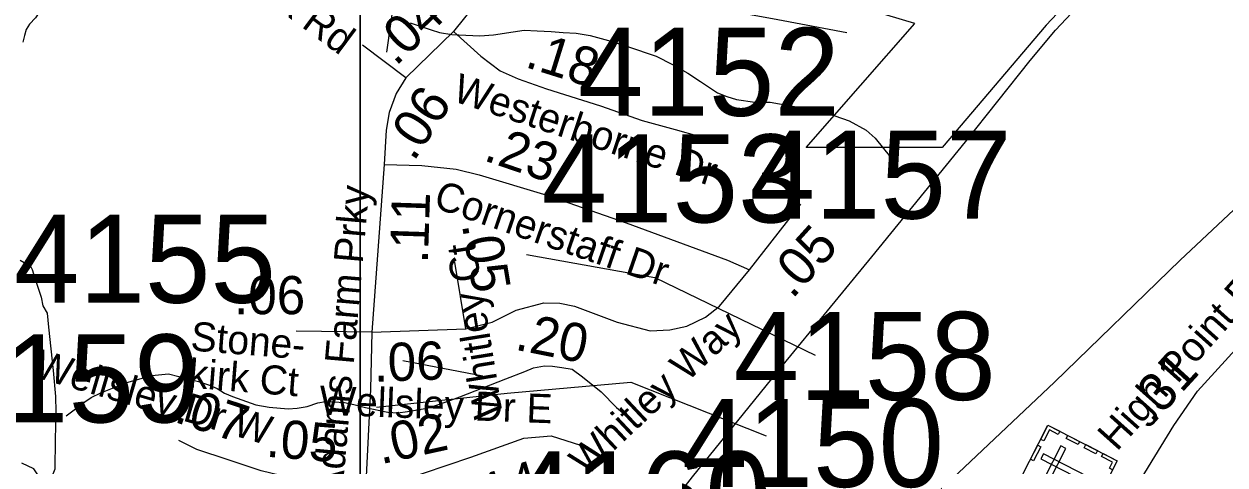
# Model space of a CAD drawing. Extents: x 1662474 to 1856135, y 779280 to 917889.
# Drawn here: x 1729937 to 1733864, y 824030 to 825473 of the extents above; entities that cross this region are included whole.
import ezdxf

# ---------------------------------------------------------------- set-up
doc = ezdxf.new("R2010")
doc.units = 0
for name, color, linetype in [('Cogo Default Point CELL', 7, 'Continuous'), ('Exist Boundary Political City Limit New', 7, 'Continuous'), ('Exist Cultural Cemetery CELL', 7, 'Continuous'), ('Exist Hydrographic Creek Single Shore', 7, 'Continuous'), ('Exist Hydrographic Misc Water Feature', 7, 'Continuous'), ('Exist Railroad Mainline', 7, 'Continuous'), ('Exist Road Secondary Mileage Tenths English Label', 7, 'Continuous'), ('Exist Road Secondary Type 51 Attributed', 7, 'Continuous'), ('Exist Road Secondary Type 51 Label', 7, 'Continuous'), ('Exist Utilities Electrical Transmission Line', 7, 'Continuous'), ('Map Preparation Boundary City Limit Buffer Line', 7, 'Continuous'), ('Map Preparation Inset Cut Line', 7, 'Continuous'), ('Prop DGN Element Guardrail', 7, 'Continuous')]:
    doc.layers.add(name, color=color, linetype=linetype)

msp = doc.modelspace()

# ---------------------------------------------------------------- linework, layer by layer
at = {"layer": 'Cogo Default Point CELL'}
msp.add_line((1731123.6, 825381.5), (1731220.9, 826081.3), dxfattribs=at)
for points in [[(1731580.1, 824719.1), (1731999.3, 824644.2), (1732523.2, 824389.7)], [(1731089.9, 824218.9), (1731517.1, 824265.1), (1731920.8, 824301.4), (1732363, 824125.8)]]:
    msp.add_lwpolyline(points, dxfattribs=at)
at = {"layer": 'Exist Boundary Political City Limit New'}
msp.add_lwpolyline([(1733917.9, 825550.2), (1733907.6, 826061.5), (1733912.2, 826142.9), (1733278.5, 825469.4), (1732938.9, 825069), (1732494.5, 825069), (1732850, 825474.9), (1732037, 825718.5), (1731248, 825718.5), (1731090.8, 825574.4), (1730940, 825567.9), (1730959.8, 826144.2), (1730125.5, 826170.4), (1730105.9, 826327.6), (1730164.9, 826491.4), (1730001, 826589.6), (1730112.4, 826740.3), (1729961.6, 826740.3), (1729375.9, 826766.5)], dxfattribs=at)
at = {"layer": 'Exist Cultural Cemetery CELL'}
for points in [[(1733194, 823982.7), (1733284.6, 824160), (1733511.3, 824044.2), (1733420.7, 823866.9)], [(1733323.2, 824140.4), (1733318.1, 824130.3), (1733289.4, 824144.9), (1733271, 824108.8), (1733261, 824113.8), (1733284.7, 824160.1)], [(1733383.1, 824096.9), (1733344.5, 824116.7), (1733349.7, 824126.8), (1733388.3, 824107.1)], [(1733227.7, 824048.7), (1733251.3, 824094.8), (1733261.4, 824089.7), (1733237.9, 824043.5)], [(1733269.7, 824066.5), (1733261.2, 824049.9), (1733441.8, 823957.6), (1733450.3, 823974.2)], [(1733273.2, 823988.1), (1733289.8, 823979.6), (1733343.4, 824084.5), (1733326.7, 824093)], [(1733441.8, 824066.9), (1733403.2, 824086.6), (1733408.4, 824096.8), (1733447, 824077.1)], [(1733496.3, 824014.7), (1733486, 824019.9), (1733496, 824039.5), (1733460, 824057.9), (1733465.1, 824067.8), (1733511.3, 824044.2)]]:
    msp.add_lwpolyline(points, close=True, dxfattribs=at)
at = {"layer": 'Exist Hydrographic Creek Single Shore'}
for points in [[(1730006.5, 825642.8), (1730000.2, 825626.8), (1729988.6, 825616), (1729986.5, 825604.8), (1729982.4, 825582.7), (1729988.6, 825558.2), (1729995.2, 825534.4), (1729986.5, 825510.8), (1729974.2, 825493.2), (1729955.4, 825472.4), (1729944, 825454.9), (1729938.2, 825435.2), (1729933.2, 825413.6)], [(1729924.1, 824700), (1729937.5, 824692.7), (1729957.4, 824682.9), (1729964, 824670.1), (1729973.1, 824638.1), (1729992.9, 824578.8), (1729998.9, 824551.2), (1730012.8, 824526.6), (1730017, 824481.6), (1730032, 824339.7), (1730040.1, 824254.4), (1730040.9, 824204.2), (1730039.2, 824112.4), (1730037.2, 824016.1), (1730031.1, 823999.8), (1730007.8, 823974.8), (1729995.2, 823979.3), (1729983.9, 823994.5), (1729968.8, 824017.4), (1729929.6, 824036)]]:
    msp.add_lwpolyline(points, dxfattribs=at)
at = {"layer": 'Exist Hydrographic Misc Water Feature'}
for points in [[(1731200, 825476.6), (1731267.7, 825453.9), (1731295.8, 825445.9), (1731335.7, 825439.4), (1731381.7, 825436.8), (1731427.8, 825434.2), (1731471.9, 825438.2), (1731536.3, 825447.6), (1731572.2, 825453.4), (1731614.2, 825451), (1731660.3, 825448.3), (1731700.1, 825445.9), (1731742.1, 825443.4), (1731788.3, 825435.1), (1731860.1, 825416.4), (1731909.9, 825399.8), (1732004, 825368.4), (1732057.5, 825340.2), (1732107.3, 825312.1), (1732149, 825285), (1732204.7, 825248.5), (1732234.9, 825236.5), (1732266.7, 825226), (1732326.5, 825217.3), (1732376.8, 825217.1), (1732498.8, 825195.8), (1732552.5, 825183.2), (1732588.4, 825172.6), (1732634.5, 825156.9), (1732690.1, 825126.2), (1732720, 825099.4), (1732793.2, 825009.3)], [(1730074.9, 824191.5), (1730136, 824237), (1730156.1, 824250.6), (1730188.3, 824266.4), (1730242.4, 824288.2), (1730273, 824299.9), (1730355, 824322.9), (1730409.3, 824328.3), (1730443.1, 824320.2), (1730507.1, 824303.3), (1730543, 824291.1), (1730568.8, 824280.7), (1730592.8, 824264.7), (1730618.9, 824254.3), (1730694.5, 824227.3), (1730738.6, 824219), (1730800.8, 824214.4), (1730830.5, 824216.3), (1730862.7, 824221.4), (1730897.1, 824233.8), (1730923, 824237.4), (1730949, 824236.9), (1730985.1, 824234.5), (1731015, 824228.1), (1731053, 824218.3), (1731127, 824202.9), (1731159, 824200.6), (1731191, 824204.9), (1731255.4, 824215.9), (1731285.5, 824226), (1731323.6, 824239.1), (1731361.8, 824253.1), (1731512.5, 824311.6), (1731574.8, 824336.6), (1731602.9, 824348.3), (1731639, 824354.1), (1731665, 824353.6), (1731695.2, 824349.7), (1731729, 824343.3), (1731762.9, 824318.8), (1731824.4, 824270), (1731874, 824218.1), (1731949.5, 824155)]]:
    msp.add_lwpolyline(points, dxfattribs=at)
at = {"layer": 'Exist Railroad Mainline'}
for points in [[(1733226.3, 825353.9), (1733309.5, 825453.1), (1733516, 825675), (1733769.1, 825942.4), (1734103, 826270.9), (1734382.2, 826540.2), (1734665.3, 826815.1), (1734847.4, 826993.3), (1735100.4, 827230.7), (1735292.6, 827432.7), (1735460.8, 827614.9), (1735651.3, 827843), (1735858.5, 828100.9), (1736183.1, 828507.7), (1736414.4, 828793.3), (1736603.1, 829031.4), (1736850.6, 829334.9), (1737155.1, 829721.7), (1737451.4, 830093)], [(1729832.8, 821616.9), (1730111.3, 821819.9), (1730371.6, 822015.1), (1730658.5, 822260.2), (1730836.6, 822438.5), (1731018.8, 822608.6), (1731201, 822812.6), (1731353.2, 823005.2), (1731649.6, 823384.2), (1731878.9, 823675.8), (1732122.6, 823991.2), (1732418.8, 824358.4), (1732709, 824711.1), (1733015.2, 825088.1), (1733226.3, 825353.9)]]:
    msp.add_lwpolyline(points, dxfattribs=at)
at = {"layer": 'Exist Road Secondary Type 51 Attributed'}
for p, q in [((1731340.9, 825448.3), (1731185.7, 825297.2)), ((1731185.7, 825297.2), (1731043.6, 825403.7)), ((1731114.7, 825013.1), (1731073.7, 824464.6)), ((1731381.8, 824475.7), (1731345.4, 824694.2)), ((1731073.7, 824464.6), (1730827.3, 824467.6)), ((1731073.7, 824464.6), (1731069.4, 824277.8)), ((1731073.7, 824464.6), (1731381.8, 824475.7))]:
    msp.add_line(p, q, dxfattribs=at)
for points in [[(1731502.1, 825664.6), (1731479.6, 825623.2), (1731453.8, 825590.9), (1731408.6, 825532.8), (1731340.9, 825448.3)], [(1731502.1, 825664.6), (1731699.8, 825618.3), (1731947.9, 825572.1), (1732402.1, 825488), (1732627.4, 825445.6)], [(1731340.9, 825448.3), (1731430.6, 825368.1), (1731493.4, 825320.2), (1731552.4, 825294.3), (1731644.7, 825261.1), (1731821.9, 825205.8), (1731958.4, 825157.8), (1732065.5, 825128.3), (1732143, 825106.2)], [(1733454.4, 823762.5), (1733613.9, 824024), (1733695.9, 824159.5), (1733773.9, 824272.2), (1733932.2, 824445.4), (1734123.3, 824635.1), (1734233.9, 824764.6), (1734378.5, 824933.8), (1734503.7, 825117.4), (1734645.8, 825319.7)], [(1731185.7, 825297.2), (1731153.4, 825245.5), (1731130.8, 825184.2), (1731121.1, 825126.1), (1731114.7, 825013.1)], [(1731114.7, 825013.1), (1731237.4, 825009.9), (1731350.1, 824998.7), (1731425.6, 824979.8), (1731646.3, 824913), (1731905.9, 824822.2), (1732236.5, 824700.1)], [(1732308.7, 824668.9), (1732476.7, 824883.3)], [(1732236.5, 824700.1), (1732308.7, 824668.9)], [(1731381.8, 824475.7), (1731467.8, 824497.9), (1731545.7, 824536.8), (1731636.4, 824560.7), (1731688.5, 824559.5), (1731737.1, 824549.8), (1731876.7, 824497.9), (1731983.8, 824468.7), (1732048.7, 824471.9), (1732103.8, 824484.9), (1732165.5, 824514.1), (1732210.9, 824549.8), (1732308.7, 824668.9)], [(1731069.4, 824277.8), (1731055, 823970.1)], [(1730812.2, 823987.9), (1730775.9, 823996.1), (1730712, 824011.2), (1730604.7, 824046.8), (1730501.7, 824080.8), (1730442.7, 824110.3)], [(1731165.7, 823977.5), (1731397.8, 824056.1), (1731571.5, 824117.6), (1731660, 824125), (1731755.9, 824095.5), (1731837.1, 824043.9)]]:
    msp.add_lwpolyline(points, dxfattribs=at)
at = {"layer": 'Exist Road Secondary Type 51 Label'}
msp.add_lwpolyline([(1731436.6, 824320.5), (1731175.8, 824371.5)], dxfattribs=at)
msp.add_lwpolyline([(1731436.6, 824320.5), (1731175.8, 824371.5)], dxfattribs=at)
at = {"layer": 'Exist Utilities Electrical Transmission Line'}
msp.add_lwpolyline([(1730565.2, 821935.3), (1730637, 821989.3), (1731180, 822419.9), (1731704.9, 822836.6), (1732118.8, 823166.5), (1732325.1, 823350.4), (1732855.2, 823875.1), (1733306.3, 824300.7), (1733716.8, 824700.5), (1734297.2, 825244.8), (1734891.9, 825804.6), (1735565.4, 826444), (1736170.1, 827026), (1736714.2, 827536.6), (1737159, 827958.1), (1737697.3, 828480.8), (1738178.6, 828946), (1738682.2, 829427), (1739214.1, 829931.6), (1739728.1, 830438.6), (1740322.8, 831008.6)], dxfattribs=at)
at = {"layer": 'Map Preparation Boundary City Limit Buffer Line'}
msp.add_lwpolyline([(1733917.9, 825550.2), (1733907.6, 826061.5), (1733912.2, 826142.9), (1733278.5, 825469.4), (1732938.9, 825069), (1732494.5, 825069), (1732850, 825474.9), (1732037, 825718.5), (1731248, 825718.5), (1731090.8, 825574.4), (1730940, 825567.9), (1730959.8, 826144.2), (1730125.5, 826170.4), (1730105.9, 826327.6), (1730164.9, 826491.4), (1730001, 826589.6), (1730112.4, 826740.3), (1729961.6, 826740.3), (1729375.9, 826766.5)], dxfattribs=at)
at = {"layer": 'Map Preparation Inset Cut Line'}
for points in [[(1731035.7, 782767.4), (1668486.3, 782767.4), (1668486.3, 826588.1), (1731035.7, 826588.1)], [(1793585.1, 782767.4), (1731035.7, 782767.4), (1731035.7, 826588.1), (1793585.1, 826588.1)]]:
    msp.add_lwpolyline(points, close=True, dxfattribs=at)

# ---------------------------------------------------------------- texts
at = {"layer": 'Cogo Default Point CELL'}
for s, p in [('4152', (1731747.8, 825172.8)), ('4157', (1732308.9, 824836.3)), ('4153', (1731629, 824823.9)), ('4155', (1729904, 824561)), ('4158', (1732257.4, 824243)), ('4159', (1729654.1, 824169.4)), ('4150', (1732088.2, 823958.2)), ('4160', (1731521.4, 823786.4))]:
    msp.add_text(s, height=288, dxfattribs=at).set_placement(p)
at = {"layer": 'Exist Road Secondary Mileage Tenths English Label'}
for s, rotation, p in [('.04', 43.6844, (1731151.9, 825332.8)), ('.18', 342.6536, (1731571.1, 825333.6)), ('.06', 56.5713, (1731211.1, 825020.4)), ('.23', 341.1355, (1731435.9, 825028)), ('.11', 88.1513, (1731257.3, 824688.9)), ('.05', 47.8964, (1732448.8, 824570.6)), ('.05', 279.4666, (1731368.4, 824816.9)), ('.31', 47.5681, (1733626.5, 824159.9)), ('.02', 12.4646, (1731103.6, 824032))]:
    msp.add_text(s, height=125, rotation=rotation, dxfattribs=at).set_placement(p)
msp.add_text('.06', height=125, dxfattribs=at).set_placement((1730623.9, 824523.5))
at = {"layer": 'Exist Road Secondary Type 51 Label'}
for s, rotation, p in [('Pine Tuck Rd', 323.3774, (1730359.3, 825823.7)), ('Westerborne Dr', 341.7013, (1731333.7, 825222.7)), ('Adams Farm Prky', 84.9604, (1730976.9, 823928.2)), ('Cornerstaff Dr', 340.9558, (1731271.3, 824874.1)), ('Whitley Ct', 99.1837, (1731503.2, 824190.5)), ('High Point Rd', 48.1746, (1733509.9, 824072.1)), ('Stone-', 355.4261, (1730479.5, 824405.2)), ('Whitley Way', 43.174, (1731775.5, 823990.7)), ('Wellsley Dr W', 343.6552, (1729964.8, 824319.3)), ('kirk Ct', 355.4261, (1730472.3, 824283.4)), ('Wellsley Dr E', 357.8559, (1730901.3, 824195))]:
    msp.add_text(s, height=95, rotation=rotation, dxfattribs=at).set_placement(p)
at = {"layer": 'Prop DGN Element Guardrail'}
for s, rotation, p in [('.20', 348.6971, (1731538.8, 824408.2)), ('.06', 2.0688, (1731081.9, 824302.2)), ('.07', 341.752, (1730423.5, 824172.4)), ('.05', 355.4292, (1730726.1, 824057.5)), ('.14', 16.6346, (1731411.7, 823861.6))]:
    msp.add_text(s, height=125, rotation=rotation, dxfattribs=at).set_placement(p)

doc.saveas('drawing.dxf')
